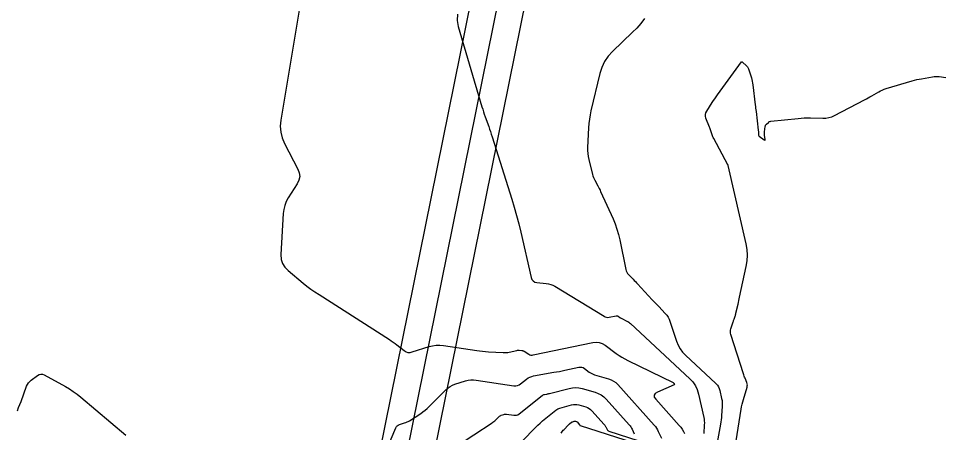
# Model space of a CAD drawing. Extents: x 658976 to 668721, y 639543 to 647196.
# Drawn here: x 661308.4 to 661411.7, y 641037.8 to 641084 of the extents above; entities that cross this region are included whole.
import ezdxf

# ---------------------------------------------------------------- set-up
doc = ezdxf.new("R2010")
doc.units = 0
for name, color, linetype in [('Ex_Major Contours', 7, 'Continuous'), ('Ex_Minor Contours', 7, 'Continuous'), ('R_Water', 7, 'Continuous')]:
    doc.layers.add(name, color=color, linetype=linetype)

msp = doc.modelspace()

# ---------------------------------------------------------------- linework, layer by layer
at = {"layer": 'Ex_Major Contours'}
for points in [[(661386.43, 641023.91), (661389.02, 641040.37), (661389.07, 641040.65), (661389.13, 641040.93), (661389.2, 641041.2), (661389.27, 641041.47), (661389.69, 641042.85), (661389.71, 641042.97), (661389.72, 641043.1), (661389.7, 641043.22), (661389.66, 641043.34), (661389.46, 641043.83), (661389.41, 641043.95), (661389.37, 641044.07), (661389.32, 641044.2), (661389.28, 641044.32), (661387.87, 641048.7), (661387.83, 641048.86), (661387.82, 641049.02), (661387.83, 641049.18), (661387.87, 641049.33), (661388.13, 641050.12), (661388.16, 641050.2), (661388.19, 641050.28), (661388.22, 641050.36), (661388.24, 641050.44), (661388.36, 641050.76), (661388.38, 641050.84), (661388.41, 641050.92), (661388.43, 641051), (661388.45, 641051.08), (661388.68, 641052.1), (661388.73, 641052.3), (661388.77, 641052.49), (661388.82, 641052.69), (661388.86, 641052.89), (661389.6, 641056.29), (661389.71, 641056.92), (661389.74, 641057.55), (661389.7, 641058.19), (661389.59, 641058.82), (661387.58, 641067.57), (661387.57, 641067.59), (661387.57, 641067.61), (661387.57, 641067.62), (661387.57, 641067.63), (661387.56, 641067.64), (661387.56, 641067.65), (661387.55, 641067.66), (661385.96, 641070.59), (661385.9, 641070.69), (661385.86, 641070.79), (661385.81, 641070.9), (661385.78, 641071), (661385.63, 641071.43), (661385.6, 641071.54), (661385.56, 641071.65), (661385.52, 641071.76), (661385.48, 641071.86), (661385.1, 641072.87), (661385.05, 641073.07), (661385.05, 641073.27), (661385.09, 641073.46), (661385.19, 641073.65), (661385.8, 641074.59), (661385.94, 641074.81), (661386.09, 641075.02), (661386.23, 641075.24), (661386.39, 641075.45), (661389.07, 641079.14), (661389.08, 641079.15), (661389.1, 641079.16), (661389.12, 641079.16), (661389.15, 641079.14), (661389.67, 641078.66), (661389.73, 641078.6), (661389.78, 641078.53), (661389.82, 641078.45), (661389.85, 641078.37), (661390.17, 641077.35), (661390.23, 641077.16), (661390.27, 641076.97), (661390.31, 641076.78), (661390.33, 641076.59), (661390.6, 641074.33), (661390.62, 641074.14), (661390.64, 641073.96), (661390.67, 641073.78), (661390.69, 641073.6), (661390.93, 641071.53), (661390.94, 641071.47), (661390.95, 641071.41), (661390.95, 641071.35), (661390.95, 641071.29), (661390.96, 641071.06), (661390.96, 641071), (661390.98, 641070.95), (661391.01, 641070.9), (661391.05, 641070.86), (661391.59, 641070.45), (661391.66, 641070.41), (661391.7, 641070.41), (661391.72, 641070.44), (661391.71, 641070.52), (661391.65, 641070.92), (661391.64, 641071.02), (661391.63, 641071.12), (661391.63, 641071.22), (661391.64, 641071.32), (661391.71, 641071.92), (661391.73, 641071.99), (661391.76, 641072.06), (661391.79, 641072.12), (661391.84, 641072.18), (661392.07, 641072.39), (661392.13, 641072.44), (661392.19, 641072.47), (661392.26, 641072.5), (661392.33, 641072.51), (661395.39, 641072.83), (661395.74, 641072.87), (661396.08, 641072.88), (661396.43, 641072.89), (661396.77, 641072.89), (661398.15, 641072.86), (661398.49, 641072.87), (661398.82, 641072.92), (661399.14, 641073.02), (661399.45, 641073.16), (661402.81, 641074.92), (661403.01, 641075.02), (661403.21, 641075.13), (661403.41, 641075.24), (661403.6, 641075.35), (661404.38, 641075.8), (661404.58, 641075.9), (661404.78, 641076), (661404.99, 641076.08), (661405.21, 641076.15), (661408.11, 641077.02), (661408.37, 641077.09), (661408.63, 641077.16), (661408.9, 641077.21), (661409.16, 641077.26), (661410.4, 641077.47), (661410.58, 641077.49), (661410.77, 641077.5), (661410.96, 641077.5), (661411.14, 641077.49), (661411.89, 641077.4)], [(661357.15, 641036.18), (661361.22, 641038.85), (661361.32, 641038.92), (661361.42, 641038.99), (661361.51, 641039.07), (661361.59, 641039.15), (661362, 641039.55), (661362.05, 641039.6), (661362.11, 641039.64), (661362.18, 641039.68), (661362.25, 641039.71), (661362.53, 641039.8), (661362.61, 641039.82), (661362.68, 641039.83), (661362.75, 641039.83), (661362.83, 641039.82), (661363.65, 641039.7), (661363.81, 641039.69), (661363.96, 641039.71), (661364.1, 641039.76), (661364.23, 641039.85), (661366.82, 641041.9), (661366.88, 641041.94), (661366.94, 641041.97), (661367, 641042), (661367.07, 641042.02), (661367.35, 641042.07), (661367.42, 641042.08), (661367.49, 641042.09), (661367.56, 641042.11), (661367.62, 641042.13), (661369.81, 641042.7), (661370.18, 641042.77), (661370.55, 641042.79), (661370.91, 641042.76), (661371.28, 641042.68), (661372.73, 641042.27), (661373.08, 641042.14), (661373.4, 641041.97), (661373.7, 641041.75), (661373.97, 641041.49), (661376.54, 641038.62), (661376.63, 641038.51), (661376.71, 641038.39), (661376.79, 641038.27), (661376.85, 641038.15), (661377.1, 641037.63)]]:
    msp.add_lwpolyline(points, dxfattribs=at)
at = {"layer": 'Ex_Minor Contours'}
for points in [[(661339.82, 641085.79), (661337.64, 641072.64), (661337.58, 641071.96), (661337.63, 641071.3), (661337.78, 641070.66), (661338.05, 641070.03), (661339.54, 641067.17), (661339.7, 641066.75), (661339.74, 641066.34), (661339.66, 641065.94), (661339.47, 641065.54), (661338.46, 641063.95), (661338.23, 641063.55), (661338.07, 641063.12), (661337.96, 641062.68), (661337.9, 641062.22), (661337.65, 641057.63), (661337.68, 641057.1), (661337.82, 641056.63), (661338.07, 641056.21), (661338.44, 641055.84), (661340.13, 641054.45), (661340.55, 641054.11), (661340.99, 641053.78), (661341.44, 641053.46), (661341.9, 641053.16), (661349.75, 641048.16), (661349.97, 641048.01), (661350.18, 641047.87), (661350.39, 641047.72), (661350.59, 641047.56), (661351.41, 641046.92), (661351.61, 641046.79), (661351.83, 641046.72), (661352.06, 641046.71), (661352.3, 641046.76), (661354.18, 641047.36), (661354.58, 641047.46), (661354.98, 641047.51), (661355.38, 641047.52), (661355.79, 641047.49), (661359.5, 641046.93), (661359.83, 641046.88), (661360.16, 641046.84), (661360.49, 641046.81), (661360.82, 641046.79), (661362.47, 641046.69), (661362.64, 641046.69), (661362.8, 641046.7), (661362.97, 641046.72), (661363.13, 641046.75), (661363.97, 641046.94), (661364.04, 641046.95), (661364.1, 641046.96), (661364.18, 641046.96), (661364.25, 641046.95), (661364.53, 641046.93), (661364.6, 641046.91), (661364.67, 641046.9), (661364.73, 641046.87), (661364.79, 641046.84), (661365.33, 641046.51), (661365.44, 641046.45), (661365.56, 641046.42), (661365.68, 641046.41), (661365.8, 641046.43), (661372.47, 641047.82), (661372.83, 641047.86), (661373.19, 641047.82), (661373.52, 641047.71), (661373.84, 641047.52), (661375.08, 641046.6), (661375.39, 641046.38), (661375.71, 641046.17), (661376.05, 641045.98), (661376.39, 641045.8), (661381.42, 641043.34), (661381.44, 641043.33), (661381.45, 641043.32), (661381.47, 641043.31), (661381.48, 641043.3), (661381.53, 641043.26), (661381.54, 641043.25), (661381.55, 641043.23), (661381.55, 641043.22), (661381.56, 641043.21), (661381.57, 641043.14), (661381.57, 641043.13), (661381.57, 641043.12), (661381.56, 641043.11), (661381.55, 641043.1), (661379.67, 641042.28), (661379.42, 641042.12), (661379.31, 641041.94), (661379.33, 641041.73), (661379.49, 641041.48), (661382.11, 641038.56), (661382.29, 641038.35), (661382.45, 641038.13), (661382.59, 641037.89), (661382.71, 641037.65)], [(661357.35, 641084.45), (661357.32, 641083.77), (661357.45, 641083.07), (661360.08, 641074.13), (661360.17, 641073.85), (661360.26, 641073.57), (661360.35, 641073.29), (661360.45, 641073.01), (661360.85, 641071.91), (661360.94, 641071.63), (661361.04, 641071.35), (661361.13, 641071.07), (661361.22, 641070.79), (661363.41, 641063.83), (661363.69, 641062.92), (661363.95, 641062), (661364.19, 641061.08), (661364.42, 641060.15), (661365.59, 641055.08), (661365.67, 641054.85), (661365.81, 641054.69), (661365.99, 641054.57), (661366.22, 641054.52), (661367.26, 641054.42), (661367.52, 641054.38), (661367.77, 641054.31), (661368, 641054.21), (661368.23, 641054.09), (661373.73, 641050.74), (661373.86, 641050.67), (661374, 641050.63), (661374.14, 641050.62), (661374.29, 641050.64), (661375.08, 641050.81), (661375.14, 641050.81), (661375.19, 641050.81), (661375.24, 641050.79), (661375.29, 641050.76), (661375.49, 641050.61), (661375.54, 641050.58), (661375.59, 641050.55), (661375.64, 641050.52), (661375.7, 641050.49), (661376.27, 641050.21), (661376.38, 641050.15), (661376.48, 641050.08), (661376.58, 641050.01), (661376.68, 641049.93), (661383.3, 641043.78), (661383.64, 641043.41), (661383.92, 641043), (661384.13, 641042.56), (661384.27, 641042.07), (661384.85, 641039.46), (661384.89, 641039.26), (661384.91, 641039.06), (661384.92, 641038.85), (661384.91, 641038.64), (661384.85, 641037.68)], [(661378.22, 641083.98), (661377.82, 641083.44), (661377.37, 641082.92), (661376.9, 641082.44), (661374.66, 641080.31), (661374.17, 641079.77), (661373.77, 641079.18), (661373.46, 641078.53), (661373.24, 641077.84), (661372.26, 641073.68), (661372.16, 641073.21), (661372.08, 641072.74), (661372.03, 641072.26), (661371.99, 641071.78), (661371.88, 641069.59), (661371.88, 641069.25), (661371.9, 641068.91), (661371.94, 641068.57), (661372.01, 641068.23), (661372.43, 641066.58), (661372.47, 641066.41), (661372.53, 641066.24), (661372.6, 641066.08), (661372.68, 641065.92), (661373.02, 641065.3), (661373.11, 641065.15), (661373.19, 641064.99), (661373.27, 641064.83), (661373.34, 641064.67), (661374.72, 641061.62), (661374.96, 641061.06), (661375.16, 641060.48), (661375.33, 641059.89), (661375.47, 641059.29), (661376.14, 641055.98), (661376.19, 641055.81), (661376.26, 641055.66), (661376.35, 641055.51), (661376.47, 641055.38), (661376.97, 641054.88), (661377.09, 641054.75), (661377.22, 641054.62), (661377.34, 641054.49), (661377.46, 641054.36), (661379.11, 641052.58), (661379.29, 641052.39), (661379.47, 641052.2), (661379.65, 641052.01), (661379.83, 641051.82), (661380.56, 641051.07), (661380.72, 641050.87), (661380.87, 641050.66), (661380.99, 641050.44), (661381.08, 641050.19), (661381.8, 641047.96), (661381.98, 641047.53), (661382.2, 641047.12), (661382.47, 641046.75), (661382.8, 641046.4), (661386.21, 641043.23), (661386.37, 641043.06), (661386.49, 641042.88), (661386.59, 641042.68), (661386.65, 641042.47), (661386.85, 641041.57), (661386.89, 641041.35), (661386.92, 641041.12), (661386.92, 641040.9), (661386.92, 641040.67), (661386.85, 641039.68), (661386.83, 641039.44), (661386.8, 641039.2), (661386.77, 641038.96), (661386.73, 641038.72), (661385.27, 641030.69)], [(661348.72, 641034.15), (661350.47, 641038.3), (661350.54, 641038.43), (661350.63, 641038.53), (661350.74, 641038.61), (661350.88, 641038.67), (661351.46, 641038.84), (661351.6, 641038.89), (661351.74, 641038.95), (661351.87, 641039.01), (661352, 641039.09), (661353.26, 641039.91), (661353.5, 641040.08), (661353.74, 641040.26), (661353.97, 641040.46), (661354.18, 641040.67), (661356.07, 641042.55), (661356.3, 641042.75), (661356.54, 641042.92), (661356.8, 641043.06), (661357.08, 641043.17), (661358.24, 641043.54), (661358.54, 641043.62), (661358.83, 641043.66), (661359.13, 641043.66), (661359.43, 641043.63), (661363.65, 641043), (661363.86, 641042.99), (661364.05, 641043.02), (661364.24, 641043.09), (661364.41, 641043.2), (661365.08, 641043.74), (661365.26, 641043.86), (661365.44, 641043.95), (661365.64, 641044.03), (661365.84, 641044.08), (661368.11, 641044.49), (661368.42, 641044.54), (661368.73, 641044.6), (661369.05, 641044.67), (661369.36, 641044.73), (661370.91, 641045.05), (661371.07, 641045.07), (661371.23, 641045.06), (661371.38, 641045.01), (661371.52, 641044.92), (661372.06, 641044.52), (661372.2, 641044.42), (661372.35, 641044.34), (661372.5, 641044.27), (661372.66, 641044.22), (661374.21, 641043.78), (661374.51, 641043.67), (661374.79, 641043.52), (661375.04, 641043.34), (661375.27, 641043.12), (661379.33, 641038.59), (661379.46, 641038.43), (661379.58, 641038.26), (661379.69, 641038.08), (661379.78, 641037.9), (661380.14, 641037.14)], [(661308.22, 641040.21), (661308.36, 641040.55), (661308.5, 641040.9), (661308.63, 641041.25), (661309.25, 641042.93), (661309.34, 641043.12), (661309.46, 641043.31), (661309.6, 641043.47), (661309.76, 641043.61), (661310.47, 641044.15), (661310.65, 641044.25), (661310.83, 641044.3), (661311.02, 641044.28), (661311.21, 641044.2), (661313.58, 641042.9), (661314.03, 641042.63), (661314.46, 641042.35), (661314.89, 641042.04), (661315.29, 641041.72), (661320.32, 641037.48)], [(661361.99, 641034.1), (661365.79, 641038.08), (661366.05, 641038.34), (661366.31, 641038.59), (661366.58, 641038.83), (661366.85, 641039.07), (661368.14, 641040.13), (661368.34, 641040.28), (661368.56, 641040.4), (661368.79, 641040.5), (661369.03, 641040.58), (661370.1, 641040.86), (661370.3, 641040.9), (661370.5, 641040.91), (661370.7, 641040.9), (661370.9, 641040.85), (661371.69, 641040.63), (661371.88, 641040.56), (661372.05, 641040.47), (661372.21, 641040.35), (661372.36, 641040.21), (661373.75, 641038.65), (661373.8, 641038.59), (661373.85, 641038.53), (661373.89, 641038.46), (661373.92, 641038.39), (661374.05, 641038.11), (661374.09, 641038.05), (661374.14, 641037.99), (661374.2, 641037.95), (661374.27, 641037.92), (661381.88, 641035.47)], [(661368.94, 641037.71), (661369.02, 641037.82), (661369.09, 641037.92), (661369.17, 641038.02), (661369.26, 641038.11), (661369.72, 641038.59), (661369.76, 641038.63), (661369.8, 641038.67), (661369.84, 641038.71), (661369.88, 641038.74), (661370.09, 641038.91), (661370.12, 641038.93), (661370.15, 641038.95), (661370.19, 641038.97), (661370.22, 641038.98), (661370.39, 641039.03), (661370.42, 641039.03), (661370.45, 641039.03), (661370.49, 641039.03), (661370.52, 641039.02), (661370.64, 641038.99), (661370.67, 641038.98), (661370.7, 641038.96), (661370.72, 641038.95), (661370.75, 641038.92), (661370.96, 641038.68), (661370.97, 641038.67), (661370.98, 641038.66), (661370.99, 641038.65), (661370.99, 641038.64), (661371.01, 641038.59), (661371.02, 641038.58), (661371.03, 641038.58), (661371.03, 641038.57), (661371.05, 641038.57), (661381.02, 641035.35)]]:
    msp.add_lwpolyline(points, dxfattribs=at)
at = {"layer": 'R_Water'}
for p, q in [((661346.28, 641023.73), (661367.92, 641130.64)), ((661349.22, 641023.13), (661370.86, 641130.04)), ((661352.16, 641022.54), (661373.8, 641129.45))]:
    msp.add_line(p, q, dxfattribs=at)

doc.saveas('drawing.dxf')
